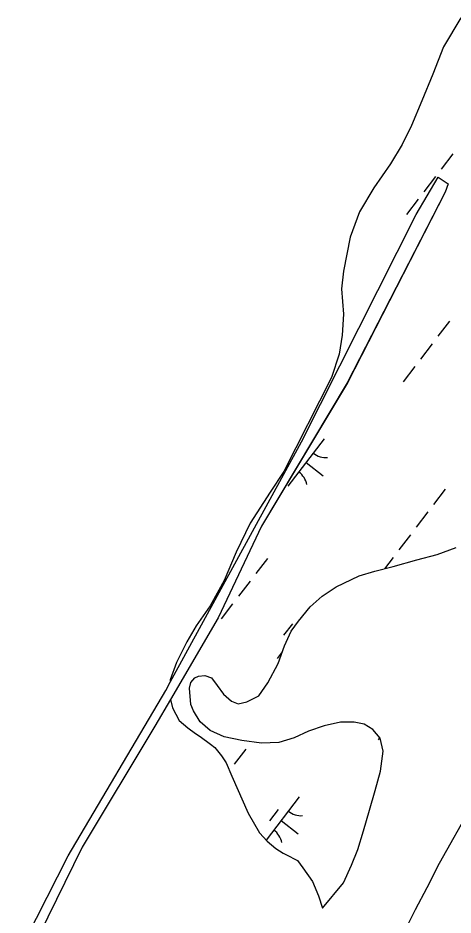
# Model space of a CAD drawing. Extents: x 3879599 to 3900814, y 146526 to 168888.
# Drawn here: x 3892519 to 3892885, y 161281 to 162033 of the extents above; entities that cross this region are included whole.
import ezdxf

# ---------------------------------------------------------------- set-up
doc = ezdxf.new("R2010")
doc.units = 0
doc.layers.add('V-RIVR-JETY', color=7, linetype='Continuous')
doc.layers.add('V-WETL-SWMP', color=7, linetype='Continuous')

msp = doc.modelspace()

# ---------------------------------------------------------------- linework, layer by layer
at = {"layer": 'V-RIVR-JETY'}
for points in [[(3892647.02, 161476.17), (3892757.42, 161677.95), (3892853.58, 161868.73), (3892872.08, 161899.85), (3892880.48, 161894.35), (3892877.96, 161887.43), (3892795.84, 161727.3), (3892723.85, 161607.27), (3892687.26, 161530.16), (3892647.42, 161461.83)], [(3891745.25, 159850.3), (3891815.3, 159977.78), (3891924.88, 160177.89), (3891992.43, 160299.93), (3892093.01, 160484.24), (3892214.59, 160703.12), (3892326.63, 160899.26), (3892455.17, 161122.07), (3892561.33, 161330.62), (3892643.33, 161469.44), (3892647.02, 161476.17)], [(3892647.42, 161461.83), (3892634.25, 161439.26), (3892573.26, 161337.99), (3892537.19, 161264.35)]]:
    msp.add_lwpolyline(points, dxfattribs=at)
at = {"layer": 'V-WETL-SWMP'}
for p, q in [((3892891.05, 162033.47), (3892876.74, 162009.25)), ((3892876.74, 162009.25), (3892867.71, 161986.21)), ((3892867.71, 161986.21), (3892858.28, 161963.98)), ((3892858.28, 161963.98), (3892849.66, 161943.37)), ((3892849.66, 161943.37), (3892841.88, 161927.21)), ((3892841.88, 161927.21), (3892832.08, 161911.06)), ((3892884.48, 161919.38), (3892874.73, 161906.69)), ((3892832.08, 161911.06), (3892818.2, 161890.88)), ((3892853.59, 161868.71), (3892872.09, 161899.83)), ((3892869.86, 161900.35), (3892860.11, 161887.66)), ((3892872.09, 161899.83), (3892880.49, 161894.34)), ((3892880.49, 161894.34), (3892877.97, 161887.41)), ((3892877.97, 161887.41), (3892795.86, 161727.29)), ((3892818.2, 161890.88), (3892805.94, 161870.7)), ((3892855.24, 161881.32), (3892845.49, 161868.63)), ((3892757.44, 161677.94), (3892853.59, 161868.71)), ((3892805.94, 161870.7), (3892798.13, 161849.67)), ((3892798.13, 161849.67), (3892792.71, 161820.95)), ((3892792.71, 161820.95), (3892791.02, 161806.37)), ((3892791.02, 161806.37), (3892792.52, 161784.9)), ((3892792.52, 161784.9), (3892791.62, 161767.49)), ((3892881.67, 161779.09), (3892871.92, 161766.4)), ((3892791.62, 161767.49), (3892789.1, 161751.3)), ((3892867.04, 161760.06), (3892857.29, 161747.37)), ((3892789.1, 161751.3), (3892782.52, 161731.89)), ((3892852.42, 161741.03), (3892842.67, 161728.34)), ((3892782.52, 161731.89), (3892742.41, 161653.12)), ((3892795.86, 161727.29), (3892723.86, 161607.26)), ((3892647.03, 161476.16), (3892757.44, 161677.94)), ((3892776.48, 161680.31), (3892746.01, 161640.66)), ((3892761.24, 161660.48), (3892775.52, 161649.51)), ((3892742.41, 161653.12), (3892730.98, 161635.77)), ((3892730.98, 161635.77), (3892714.23, 161609.53)), ((3892878.08, 161638.07), (3892868.33, 161625.38)), ((3892863.46, 161619.04), (3892853.71, 161606.35)), ((3892714.23, 161609.53), (3892702.36, 161585.29)), ((3892723.86, 161607.26), (3892687.28, 161530.14)), ((3892848.84, 161600.01), (3892839.09, 161587.32)), ((3892871.42, 161583.26), (3892887.15, 161589.21)), ((3892702.36, 161585.29), (3892692.51, 161561.44)), ((3892728.75, 161580.1), (3892719, 161567.42)), ((3892834.21, 161580.98), (3892826.92, 161571.48)), ((3892834.35, 161573.4), (3892854.1, 161578.93)), ((3892854.1, 161578.93), (3892871.42, 161583.26)), ((3892819.04, 161569.45), (3892834.35, 161573.4)), ((3892786.38, 161556.35), (3892805.74, 161565.5)), ((3892805.74, 161565.5), (3892819.04, 161569.45)), ((3892692.51, 161561.44), (3892680.65, 161540.45)), ((3892714.13, 161561.07), (3892704.38, 161548.39)), ((3892774.67, 161548.36), (3892786.38, 161556.35)), ((3892764.56, 161539.57), (3892774.67, 161548.36)), ((3892680.65, 161540.45), (3892668.81, 161523.5)), ((3892699.5, 161542.04), (3892689.76, 161529.36)), ((3892754.84, 161527.54), (3892764.56, 161539.57)), ((3892687.28, 161530.14), (3892647.41, 161461.83)), ((3892749.69, 161525.29), (3892742.38, 161515.78)), ((3892748.76, 161519.13), (3892754.84, 161527.54)), ((3892668.81, 161523.5), (3892661.05, 161510.17)), ((3892743.06, 161506.68), (3892748.76, 161519.13)), ((3892661.05, 161510.17), (3892652.45, 161492.8)), ((3892737.75, 161491.82), (3892743.06, 161506.68)), ((3892741.26, 161501.66), (3892736.92, 161496.01)), ((3892652.45, 161492.8), (3892647.11, 161478.25)), ((3892729.21, 161475.77), (3892737.75, 161491.82)), ((3892667.68, 161480.01), (3892670.91, 161481.2)), ((3892670.91, 161481.2), (3892676.14, 161481.98)), ((3892676.14, 161481.98), (3892681.76, 161479.94)), ((3892647.11, 161478.25), (3892647.03, 161476.16)), ((3892663.21, 161471.18), (3892664.44, 161476)), ((3892664.44, 161476), (3892667.68, 161480.01)), ((3892681.76, 161479.94), (3892686.55, 161473.59)), ((3892686.55, 161473.59), (3892691.74, 161466.32)), ((3892721.51, 161464.95), (3892729.21, 161475.77)), ((3892664.34, 161457.49), (3892663.21, 161471.18)), ((3892691.74, 161466.32), (3892698.55, 161460.24)), ((3892647.41, 161461.83), (3892649.01, 161454.75)), ((3892698.55, 161460.24), (3892704.17, 161458.2)), ((3892704.17, 161458.2), (3892711.42, 161459.77)), ((3892711.42, 161459.77), (3892721.51, 161464.95)), ((3892649.01, 161454.75), (3892654.62, 161444.18)), ((3892666.73, 161452.25), (3892664.34, 161457.49)), ((3892672.31, 161442.97), (3892666.73, 161452.25)), ((3892654.62, 161444.18), (3892661.88, 161438.07)), ((3892680.73, 161435.68), (3892672.31, 161442.97)), ((3892790.21, 161442.74), (3892776.51, 161439.6)), ((3892801.48, 161442.68), (3892790.21, 161442.74)), ((3892809.92, 161441.03), (3892801.48, 161442.68)), ((3892661.88, 161438.07), (3892668.34, 161433.18)), ((3892692.37, 161430.39), (3892680.73, 161435.68)), ((3892763.21, 161435.24), (3892751.11, 161429.67)), ((3892776.51, 161439.6), (3892763.21, 161435.24)), ((3892817.14, 161436.57), (3892809.92, 161441.03)), ((3892823.54, 161429.29), (3892817.14, 161436.57)), ((3892668.34, 161433.18), (3892672.37, 161430.73)), ((3892672.37, 161430.73), (3892680.85, 161424.2)), ((3892707.24, 161427.49), (3892692.37, 161430.39)), ((3892723.72, 161424.99), (3892707.24, 161427.49)), ((3892751.11, 161429.67), (3892738.21, 161425.72)), ((3892823.06, 161429.84), (3892821.65, 161428)), ((3892825.89, 161418.41), (3892823.54, 161429.29)), ((3892680.85, 161424.2), (3892684.48, 161421.35)), ((3892684.48, 161421.35), (3892690.11, 161414.43)), ((3892710.55, 161420.05), (3892700.8, 161407.37)), ((3892738.21, 161425.72), (3892723.72, 161424.99)), ((3892690.11, 161414.43), (3892694.13, 161408.74)), ((3892823.79, 161401.52), (3892825.89, 161418.41)), ((3892694.13, 161408.74), (3892698.93, 161397.37)), ((3892698.93, 161397.37), (3892712.54, 161366.52)), ((3892819.28, 161385.45), (3892823.79, 161401.52)), ((3892814.37, 161368.98), (3892819.28, 161385.45)), ((3892755.45, 161379.97), (3892727.73, 161343.89)), ((3892737.76, 161369.6), (3892730.45, 161360.09)), ((3892809.45, 161351.7), (3892814.37, 161368.98)), ((3892900.08, 161372.26), (3892872.87, 161324.12)), ((3892712.54, 161366.52), (3892722.17, 161349.86)), ((3892740.22, 161360.14), (3892754.49, 161349.17)), ((3892722.17, 161349.86), (3892728.61, 161342.94)), ((3892804.53, 161336.04), (3892809.45, 161351.7)), ((3892728.61, 161342.94), (3892735.87, 161336.82)), ((3892735.87, 161336.82), (3892741.93, 161332.74)), ((3892741.93, 161332.74), (3892746.37, 161330.69)), ((3892746.37, 161330.69), (3892751.62, 161327.83)), ((3892799.23, 161322.79), (3892804.53, 161336.04)), ((3892751.62, 161327.83), (3892754.04, 161326.6)), ((3892754.04, 161326.6), (3892758.47, 161320.5)), ((3892792.71, 161307.93), (3892799.23, 161322.79)), ((3892872.87, 161324.12), (3892862.7, 161303.65)), ((3892758.47, 161320.5), (3892766.51, 161309.12)), ((3892766.51, 161309.12), (3892771.71, 161296.94)), ((3892774.9, 161286.8), (3892792.71, 161307.93)), ((3892862.7, 161303.65), (3892852.94, 161285.19)), ((3892771.71, 161296.94), (3892774.9, 161286.8)), ((3892852.94, 161285.19), (3892844, 161267.94))]:
    msp.add_line(p, q, dxfattribs=at)
for centre, start, end in [((3892778.26, 161682.24), 231.68688, 273.23054), ((3892744.6, 161638.44), 11.68688, 53.23054), ((3892757.24, 161381.9), 231.68688, 273.23054), ((3892723.58, 161338.1), 11.68688, 53.23054)]:
    msp.add_arc(centre, 17.62, start, end, dxfattribs=at)

doc.saveas('drawing.dxf')
